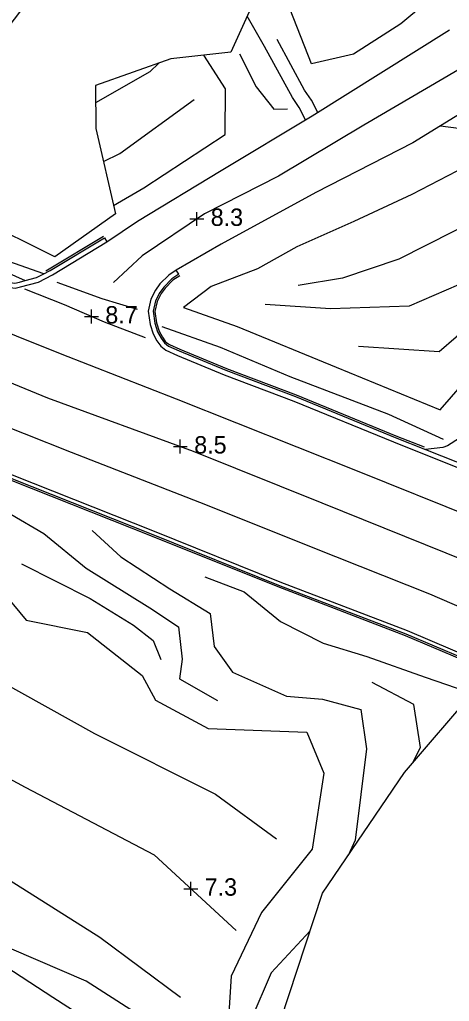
# Model space of a CAD drawing. Extents: x 2316231 to 2323598, y 363169 to 371906.
# Drawn here: x 2320716.5 to 2320840, y 365899 to 366181.3 of the extents above; entities that cross this region are included whole.
import ezdxf

# ---------------------------------------------------------------- set-up
doc = ezdxf.new("R2010")
doc.units = 0
for name, color, linetype in [('RD_DTM_BkLn1', 7, 'Continuous'), ('RD_DTM_Holes', 7, 'Continuous'), ('RD_DTM_Void', 7, 'Continuous'), ('RD_EX_Road', 7, 'Continuous')]:
    doc.layers.add(name, color=color, linetype=linetype)

msp = doc.modelspace()

# ---------------------------------------------------------------- linework, layer by layer
at = {"layer": 'RD_DTM_BkLn1'}
msp.add_line((2320786.901, 366173.556), (2320781.929, 366182.258), dxfattribs=at)
for points in [[(2320836.637, 366251.842), (2320828.977, 366249.188), (2320823.188, 366241.947), (2320823.338, 366231.539), (2320831.496, 366213.178), (2320839.654, 366191.504), (2320826.124, 366180.023), (2320812.449, 366171.32), (2320800.46, 366168.579), (2320790.036, 366195.04), (2320788.965, 366197.757)], [(2320743.536, 366127.789), (2320752.223, 366132.921), (2320775.611, 366148.195), (2320775.704, 366161.382), (2320769.432, 366171.052)], [(2320779.752, 366171.436), (2320784.515, 366161.982), (2320789.588, 366155.549), (2320793.477, 366155.607)], [(2320756.528, 366168.785), (2320753.996, 366166.261), (2320738.387, 366157.367)], [(2321058.006, 365893.08), (2321033.886, 365912.075), (2321009.778, 365931.141), (2320983.8, 365949.981), (2320952.381, 365971.253), (2320929.192, 365985.285), (2320903.037, 365999.401), (2320870.781, 366015.093), (2320839.103, 366027.859), (2320803.486, 366042.258), (2320766.516, 366057.135), (2320724.624, 366072.486), (2320673.583, 366093.446), (2320628.837, 366111.148), (2320579.72, 366130.879), (2320530.352, 366150.424), (2320494.149, 366165.157)], [(2320842.457, 366166.734), (2320815.435, 366150.903), (2320790.896, 366136.235), (2320769.668, 366125.449), (2320751.78, 366113.392), (2320743.519, 366105.683)], [(2321069.926, 365902.304), (2321045.935, 365921.214), (2321024.91, 365937.287), (2321006.228, 365951.677), (2320983.871, 365968.062), (2320962.43, 365982.06), (2320941.958, 365993.151), (2320911.963, 366009.193), (2320883.216, 366022.963), (2320847.464, 366037.895), (2320813.645, 366051.48), (2320761.655, 366072.109), (2320728.302, 366085.144), (2320690.226, 366100.377), (2320648.068, 366117.161), (2320605.031, 366134.547), (2320571.655, 366147.595), (2320533.6, 366162.638)], [(2320740.624, 366140.449), (2320745.385, 366142.756), (2320766.743, 366158.303)], [(2321107.857, 365825.845), (2321089.033, 365845.956), (2321064.914, 365868.827), (2321040.152, 365890.43), (2321013.859, 365911.449), (2320983.706, 365933.792), (2320958.395, 365951.148), (2320936.89, 365964.698), (2320914.976, 365977.721), (2320890.131, 365990.721), (2320868.682, 366001.198), (2320834.466, 366016.123), (2320800.88, 366029.386), (2320770.06, 366041.822), (2320731.461, 366056.849), (2320690.819, 366072.905), (2320650.247, 366088.926), (2320609.558, 366105.101), (2320574.835, 366119.134), (2320536.92, 366134.034), (2320494.89, 366150.627)], [(2320847.318, 366140.38), (2320829.286, 366130.972), (2320812.598, 366123.261), (2320796.246, 366115.96), (2320784.941, 366109.648), (2320771.619, 366104.578), (2320763.673, 366098.496), (2320779.016, 366093.059), (2320807.528, 366081.372), (2320837.369, 366069.089), (2320843.867, 366076.536), (2320850.273, 366085.19), (2320857.948, 366099.95), (2320861.123, 366111.964), (2320855.954, 366113.517), (2320842.684, 366105.02), (2320828.462, 366098.85), (2320805.857, 366098.138), (2320787.059, 366099.329)], [(2320855.654, 366127.442), (2320841.184, 366120.354), (2320825.463, 366112.442), (2320809.358, 366106.946), (2320796.581, 366104.8)], [(2320750.383, 366097.952), (2320740.27, 366101.02), (2320727.329, 366105.742)], [(2320752.716, 366089.793), (2320740.966, 366094.287), (2320729.434, 366099.228), (2320718.028, 366103.754)], [(2320813.938, 366087.426), (2320837.058, 366085.886), (2320846.828, 366094.25)], [(2320623.799, 366074.563), (2320644.902, 366063.772), (2320669.823, 366053.098), (2320678.655, 366054.407), (2320704.426, 366044.656), (2320723.457, 366033.572), (2320735.647, 366023.576), (2320753.929, 366012.205), (2320762.157, 366006.679), (2320763.27, 365997.376), (2320762.504, 365991.761), (2320773.429, 365985.539)], [(2320768.392, 365866.361), (2320756.708, 365877.083), (2320744.252, 365887.566), (2320740.687, 365890.766), (2320726.055, 365900.142), (2320710.288, 365910.418), (2320684.057, 365924.05), (2320656.815, 365943.875), (2320639.525, 365956.203), (2320622.508, 365966.719), (2320606.645, 365977.824), (2320598.246, 365982.88), (2320591.282, 365990.258), (2320583.747, 365995.374), (2320568.719, 366003.277), (2320549.326, 366013.752), (2320528.668, 366027.008), (2320512.279, 366039.596), (2320486.864, 366058.051)], [(2320615.366, 366040.68), (2320649.844, 366024.913), (2320678.476, 366010.483), (2320710.266, 365991.463), (2320738.082, 365976.027), (2320772.798, 365958.579), (2320790.365, 365945.728)], [(2320737.412, 366034.403), (2320745.638, 366026.844), (2320759.704, 366017.593), (2320771.316, 366010.524), (2320772.486, 366001.044), (2320777.678, 365993.676), (2320793.262, 365986.805), (2320803.58, 365985.874), (2320814.628, 365982.912), (2320816.261, 365971.653), (2320813.004, 365945.399), (2320810.943, 365940.993)], [(2320557.596, 366025.006), (2320566.158, 366021.65), (2320577.537, 366013.023), (2320583, 366007.52), (2320593.883, 366000.802), (2320614.146, 365995.646), (2320637.946, 365984.183), (2320655.496, 365973.743), (2320679.838, 365955.502), (2320712.01, 365934.894), (2320739.613, 365917.475), (2320762.81, 365900.264)], [(2320717.096, 366024.775), (2320736.851, 366014.887), (2320749.258, 366007.146), (2320754.947, 366002.798), (2320757.101, 365997.335)], [(2320769.804, 366021.084), (2320781.037, 366016.761), (2320791.544, 366008.276), (2320803.791, 366001.979), (2320816.27, 365998.148), (2320833.096, 365992.22), (2320845.029, 365988.148), (2320845.463, 365986.201)], [(2320606.697, 366017.247), (2320624.739, 366011.232), (2320653.282, 365995.385), (2320681.071, 365980.599), (2320718.12, 365960.616), (2320755.163, 365941.178), (2320778.753, 365919.388)], [(2320829.459, 365967.532), (2320831.71, 365971.982), (2320829.843, 365984.331), (2320817.857, 365990.743)], [(2320800.011, 365919.344), (2320788.86, 365907.244), (2320783.018, 365893.597), (2320781.363, 365876.411)]]:
    msp.add_lwpolyline(points, dxfattribs=at)
at = {"layer": 'RD_DTM_Holes'}
for points in [[(2320743.184, 366208.848), (2320746.914, 366221.959), (2320763.81, 366237.757), (2320780.684, 366241.725), (2320800.176, 366254.868), (2320811.003, 366246.359), (2320800.733, 366223.679), (2320777.231, 366171.911), (2320759.986, 366170.011), (2320738.35, 366162.342), (2320738.441, 366149.94), (2320744.083, 366125.412), (2320726.638, 366113.037), (2320704.663, 366124.002), (2320688.271, 366139.316), (2320690.415, 366149.23), (2320722.742, 366191.581), (2320740.581, 366196.767), (2320743.184, 366208.848)], [(2320869.591, 365742.934), (2320812.024, 365794.086), (2320771.624, 365834.449), (2320771.151, 365850.598), (2320778.817, 365855.076), (2320792.1, 365862.675), (2320789.082, 365886.135), (2320803.561, 365930.13), (2320827.143, 365964.83), (2320847.36, 365988.415), (2320856.368, 365987.689), (2320864.974, 365979.309), (2320883.365, 365970.076), (2320884.869, 365948.36), (2320851.417, 365908.749), (2320842.106, 365886.919), (2320849.793, 365872.134), (2320872.565, 365844.447), (2320903.42, 365831.029), (2320938.866, 365827.634), (2320967.2, 365821.516), (2320982.278, 365798.58), (2320978.958, 365776.734), (2320986.815, 365765.174)]]:
    msp.add_lwpolyline(points, dxfattribs=at)
at = {"layer": 'RD_DTM_Void'}
for p, q in [((2320767.46, 366121.96), (2320767.46, 366125.96)), ((2320765.46, 366123.96), (2320769.46, 366123.96)), ((2320737.17, 366093.914), (2320737.17, 366097.914)), ((2320735.17, 366095.914), (2320739.17, 366095.914)), ((2320762.718, 366056.526), (2320762.718, 366060.526)), ((2320760.718, 366058.526), (2320764.718, 366058.526)), ((2320763.729, 365931.418), (2320767.729, 365931.418)), ((2320765.729, 365929.418), (2320765.729, 365933.418))]:
    msp.add_line(p, q, dxfattribs=at)
at = {"layer": 'RD_EX_Road'}
for p, q in [((2320740.895, 366118.557), (2320741.619, 366117.359)), ((2320762.273, 366108.07), (2320761.49, 366109.23))]:
    msp.add_line(p, q, dxfattribs=at)
for points in [[(2320525.687, 366178.3), (2320557.451, 366165.781), (2320591.141, 366152.281), (2320624.153, 366139.344), (2320657.628, 366125.717), (2320700.643, 366108.414), (2320707.82, 366105.89), (2320711.349, 366104.617), (2320715.278, 366104.084), (2320716.819, 366104.455), (2320721.941, 366105.833), (2320725.997, 366107.922), (2320741.619, 366117.359)], [(2320741.619, 366117.359), (2320750.379, 366123.301), (2320774.502, 366137.88), (2320800.637, 366153.58), (2320840.084, 366178.31)], [(2320798.732, 366152.436), (2320796.913, 366155.979), (2320794.917, 366158.842), (2320786.901, 366173.556)], [(2320802.247, 366154.59), (2320800.444, 366158.103), (2320798.419, 366161.007), (2320790.511, 366175.523)], [(2320871.248, 366171.695), (2320853.143, 366160.279), (2320837.508, 366150.732)], [(2320447.49, 366154.754), (2320486.483, 366139.322), (2320517.512, 366126.884), (2320554.37, 366112.125), (2320595.484, 366095.957), (2320626.618, 366083.485), (2320668.202, 366068.427), (2320713.793, 366048.997), (2320754.649, 366032.79), (2320790.78, 366018.264), (2320827.322, 366004.261), (2320859.859, 365990.434), (2320860.606, 365990.068)], [(2320447.674, 366155.219), (2320486.668, 366139.786), (2320517.698, 366127.348), (2320554.555, 366112.59), (2320595.668, 366096.421), (2320626.796, 366083.952), (2320668.386, 366068.892), (2320713.983, 366049.459), (2320754.834, 366033.255), (2320790.963, 366018.729), (2320827.509, 366004.724), (2320860.067, 365990.889), (2320885.094, 365978.649), (2320911.633, 365964.468), (2320938.685, 365948.462), (2320963.813, 365931.227), (2320989.061, 365912.998), (2320994.251, 365909.193)], [(2320448.042, 366156.149), (2320487.038, 366140.715), (2320518.07, 366128.276), (2320554.923, 366113.519), (2320596.037, 366097.351), (2320627.152, 366084.887), (2320668.752, 366069.823), (2320714.363, 366050.384), (2320755.205, 366034.183), (2320791.329, 366019.66), (2320827.884, 366005.652), (2320860.482, 365991.798), (2320885.549, 365979.54), (2320912.128, 365965.36), (2320939.252, 365949.341), (2320964.386, 365932.047), (2320989.736, 365914.065), (2321018.031, 365893.376), (2321045.482, 365870.404), (2321073.271, 365845.183), (2321101.868, 365815.556), (2321105.507, 365811.232)], [(2320837.508, 366150.732), (2320829.53, 366145.859), (2320801.664, 366131.61), (2320774.476, 366116.75), (2320761.49, 366109.23)], [(2320837.508, 366150.732), (2320845.59, 366149.702), (2320856.895, 366143.57), (2320865.521, 366133.04), (2320868.957, 366124.264), (2320869.953, 366116.877), (2320869.875, 366106.809), (2320864.9, 366091.591), (2320857.475, 366077.951), (2320851.442, 366067.981), (2320845.399, 366061.911)], [(2320723.518, 366108.219), (2320713.396, 366111.715), (2320700.037, 366117.02), (2320703.136, 366122.84), (2320700.745, 366124.113), (2320697.504, 366118.026), (2320696.442, 366118.448), (2320680.137, 366124.436)], [(2320679.537, 366122.25), (2320695.636, 366116.338), (2320718.149, 366106.262)], [(2320682.132, 366117.369), (2320701.136, 366109.724), (2320708.29, 366107.209), (2320711.685, 366105.985), (2320715.206, 366105.507), (2320716.473, 366105.812), (2320718.149, 366106.262)], [(2320723.518, 366108.219), (2320725.314, 366109.145), (2320740.895, 366118.557)], [(2320724.08, 366109.071), (2320725.07, 366109.581), (2320740.637, 366118.985)], [(2320761.49, 366109.23), (2320759.392, 366107.814), (2320756.856, 366105.281), (2320755.628, 366103.5), (2320754.284, 366100.929), (2320753.462, 366097.477), (2320754.017, 366093.664), (2320754.893, 366090.947), (2320755.991, 366088.948), (2320757.118, 366087.351), (2320758.592, 366086.198), (2320761.871, 366084.751), (2320775.31, 366079.195), (2320795.294, 366071.609), (2320823.96, 366059.849), (2320850.548, 366049.296)], [(2320718.149, 366106.262), (2320721.433, 366107.146), (2320723.518, 366108.219)], [(2320762.273, 366108.07), (2320760.287, 366106.729), (2320757.936, 366104.381), (2320756.829, 366102.776), (2320755.606, 366100.435), (2320754.886, 366097.413), (2320755.385, 366093.982), (2320756.185, 366091.504), (2320757.18, 366089.691), (2320758.143, 366088.327), (2320759.317, 366087.408), (2320762.422, 366086.039), (2320775.826, 366080.497), (2320795.808, 366072.911), (2320824.483, 366061.147), (2320833.201, 366057.687)], [(2320762.553, 366107.655), (2320760.606, 366106.341), (2320758.321, 366104.06), (2320757.258, 366102.518), (2320756.078, 366100.259), (2320755.394, 366097.39), (2320755.874, 366094.096), (2320756.646, 366091.703), (2320757.605, 366089.956), (2320758.509, 366088.675), (2320759.576, 366087.841), (2320762.618, 366086.498), (2320776.01, 366080.962), (2320795.992, 366073.376), (2320824.671, 366061.611), (2320832.748, 366058.405)], [(2320838.326, 366060.521), (2320822.604, 366067.783), (2320794.282, 366078.594), (2320774.225, 366086.961), (2320757.459, 366092.948)], [(2320880.586, 366046.229), (2320855.648, 366056.489), (2320842.952, 366060.937), (2320839.475, 366058.77), (2320838.145, 366058.266), (2320833.201, 366057.687)], [(2320833.201, 366057.687), (2320851.061, 366050.599), (2320877.787, 366040.152)], [(2320749.542, 365895.964), (2320735.672, 365904.81), (2320707.343, 365917.038), (2320681.053, 365933.543), (2320654.823, 365951.087), (2320634.28, 365966.043), (2320615.007, 365978.502), (2320598.896, 365990.614), (2320581.914, 366002.051), (2320569.758, 366008.111), (2320559.572, 366013.898), (2320555.117, 366019.638), (2320553.135, 366028.466), (2320558.191, 366034.939)], [(2320710.535, 366018.028), (2320718.466, 366008.617), (2320736.006, 366005.043), (2320751.747, 365992.687), (2320755.595, 365985.596), (2320770.679, 365977.432), (2320799.112, 365976.429), (2320803.94, 365964.634), (2320800.632, 365942.789), (2320786.071, 365924.546), (2320777.359, 365906.278), (2320776.546, 365894.104)]]:
    msp.add_lwpolyline(points, dxfattribs=at)

# ---------------------------------------------------------------- texts
at = {"layer": 'RD_DTM_Void'}
for s, p in [('8.3', (2320771.46, 366121.96)), ('8.7', (2320741.17, 366093.914)), ('8.5', (2320766.718, 366056.526)), ('7.3', (2320769.729, 365929.418))]:
    msp.add_text(s, height=5, dxfattribs=at).set_placement(p)

doc.saveas('drawing.dxf')
